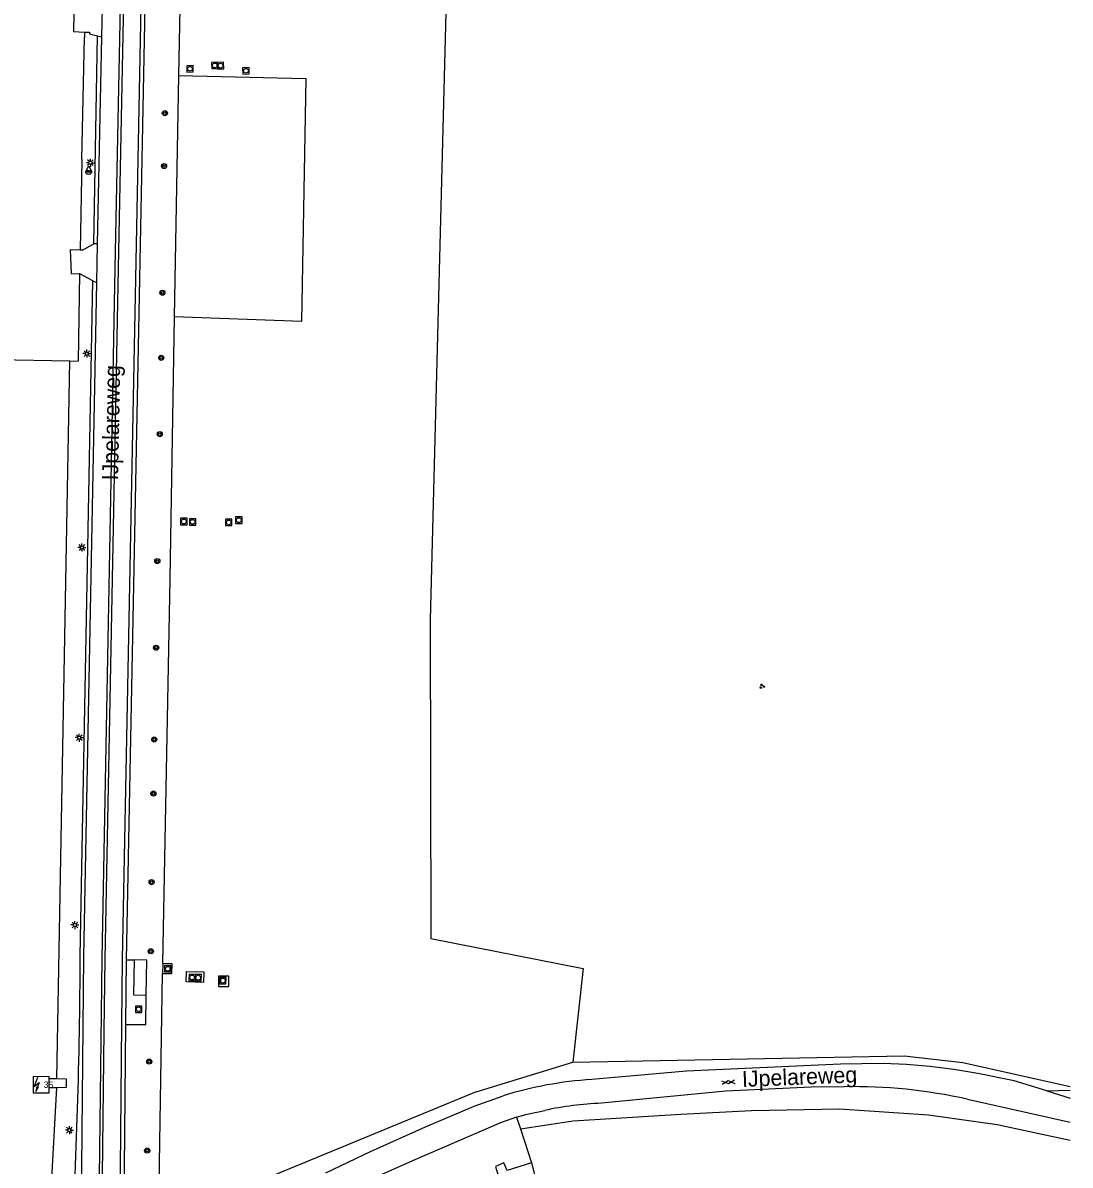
# Model space of a CAD drawing. Extents: x 130998 to 133001, y 398999 to 403002.
# Drawn here: x 132836.2 to 133000, y 400377.1 to 400555.7 of the extents above; entities that cross this region are included whole.
import ezdxf

# ---------------------------------------------------------------- set-up
doc = ezdxf.new("R2010")
doc.units = 0
for name, color, linetype in [('gg-afsc-draadraster', 7, 'Continuous'), ('gg-afsc-hekwerk', 7, 'Continuous'), ('gg-anno-huisnummerreeks BGT', 7, 'Continuous'), ('gg-anno-openbare ruimte label', 7, 'Continuous'), ('gg-bbg-hoofdgebouw', 7, 'Continuous'), ('gg-knt-bronhoudergrens', 7, 'Continuous'), ('gg-knt-onverhard', 7, 'Continuous'), ('gg-knt-verharding', 7, 'Continuous'), ('gg-knt-verharding nz', 7, 'Continuous'), ('gg-kwrk-betonelement', 7, 'Continuous'), ('gt-grn-groengrens', 7, 'Continuous'), ('gt-grn-vlakafsluiter', 7, 'Continuous'), ('gt-symb-boom', 7, 'Continuous'), ('gt-symb-brandkraan', 7, 'Continuous'), ('gt-symb-gesloten verharding', 7, 'Continuous'), ('gt-symb-groenvak', 7, 'Continuous'), ('gt-symb-lichtmast', 7, 'Continuous'), ('gt-symb-rioolschacht', 7, 'Continuous'), ('gt-symb-trafo symbool', 7, 'Continuous'), ('gt-symb-waterafsluiter', 7, 'Continuous')]:
    doc.layers.add(name, color=color, linetype=linetype)

# ---------------------------------------------------------------- blocks, each defined once
blk = doc.blocks.new('gt0-GESVH1')
at = {"layer": 'gt-symb-gesloten verharding'}
for p, q in [((-0.99, -0.26), (0.01, 0.24)), ((0.01, -0.26), (-0.99, 0.24)), ((0.01, 0.24), (1.01, -0.26)), ((1.01, 0.24), (0.01, -0.26))]:
    blk.add_line(p, q, dxfattribs=at)
blk = doc.blocks.new('gt0-GRVAK')
at = {"layer": 'gt-symb-groenvak'}
for p, q in [((-0.11, 0.19), (-0.23, 0.24)), ((-0.18, 0.15), (0.09, 0.15)), ((-0.09, 0.21), (-0.16, 0.32)), ((-0.05, 0.21), (-0.05, 0.39)), ((0, 0.21), (0.06, 0.32)), ((0.01, 0.19), (0.13, 0.24)), ((0.26, -0.05), (0.2, 0.06)), ((0.3, -0.05), (0.3, 0.13)), ((0.35, -0.05), (0.41, 0.06)), ((-0.24, -0.23), (-0.36, -0.18)), ((-0.32, -0.26), (-0.05, -0.26)), ((-0.23, -0.21), (-0.29, -0.09)), ((-0.18, -0.2), (-0.18, -0.02)), ((-0.14, -0.21), (-0.07, -0.09)), ((-0.12, -0.23), (0, -0.18)), ((0.24, -0.07), (0.12, -0.02)), ((0.17, -0.11), (0.44, -0.11)), ((0.37, -0.07), (0.49, -0.02))]:
    blk.add_line(p, q, dxfattribs=at)
blk = doc.blocks.new('gt0-BOOM')
at = {"layer": 'gt-symb-boom'}
for radius in [0.4, 0.2]:
    blk.add_circle((0, 0), radius, dxfattribs=at)
blk = doc.blocks.new('gt0-RS')
at = {"layer": 'gt-symb-rioolschacht'}
blk.add_lwpolyline([(-0.5, -0.5), (0.5, -0.5), (0.5, 0.5), (-0.5, 0.5)], close=True, dxfattribs=at)
blk.add_circle((0, 0), 0.375, dxfattribs=at)
blk = doc.blocks.new('gt0-LMAST')
at = {"layer": 'gt-symb-lichtmast'}
for p, q in [((-0.18, 0.17), (-0.45, 0.44)), ((-0.01, 0.25), (-0.01, 0.62)), ((0.17, 0.17), (0.44, 0.44)), ((-0.26, 0), (-0.63, 0)), ((-0.18, -0.18), (-0.45, -0.45)), ((-0.01, -0.25), (-0.01, -0.63)), ((0.44, -0.45), (0.17, -0.18)), ((0.24, 0), (0.62, 0))]:
    blk.add_line(p, q, dxfattribs=at)
blk.add_circle((-0.01, 0), 0.25, dxfattribs=at)
blk = doc.blocks.new('gt0-HSP')
at = {"layer": 'gt-symb-trafo symbool'}
for points in [[(0.77, 0.75), (-0.53, 0), (0.47, 0), (-0.83, -0.75)], [(-0.22, -0.24), (-0.83, -0.75), (-0.08, -0.48)]]:
    blk.add_lwpolyline(points, dxfattribs=at)
blk = doc.blocks.new('gt0-BR')
at = {"layer": 'gt-symb-brandkraan'}
for centre, radius, start, end in [((-0.24, 0), 0.206, 107.5669, 252.4331), ((0.6, -2.66), 3, 106.892, 107.5669), ((0, -0.69), 0.938, 73.108, 106.892), ((-0.6, -2.66), 3, 72.4331, 73.108), ((0.24, 0), 0.206, 287.567, 72.4331), ((0.6, 2.66), 3, 252.4331, 253.108), ((0, 0.69), 0.938, 253.108, 286.8921), ((-0.6, 2.66), 3, 286.8921, 287.567)]:
    blk.add_arc(centre, radius, start, end, dxfattribs=at)
blk = doc.blocks.new('gt0-WAFSL')
at = {"layer": 'gt-symb-waterafsluiter'}
for p, q in [((-0.5, -0.33), (0, 0.67)), ((0, 0.67), (0.5, -0.33)), ((0.5, -0.33), (-0.5, -0.33))]:
    blk.add_line(p, q, dxfattribs=at)

msp = doc.modelspace()

# ---------------------------------------------------------------- linework, layer by layer
at = {"layer": 'gg-afsc-draadraster'}
for p, q in [((132860.64, 400547.42), (132860.82, 400557.93)), ((132845.48, 400534.32), (132845.88, 400553.39)), ((132859.98, 400509.68), (132860.64, 400547.42))]:
    msp.add_line(p, q, dxfattribs=at)
for points in [[(132858.12, 400408.65), (132859.27, 400468.72), (132859.98, 400509.68)], [(132907.12, 400388.52), (132874.67, 400375.16), (132861.52, 400370.34), (132857.48, 400370.77), (132858.07, 400407)]]:
    msp.add_lwpolyline(points, dxfattribs=at)
at = {"layer": 'gg-afsc-hekwerk'}
for p, q in [((132845.48, 400534.32), (132845.2, 400520.13)), ((132845.1, 400516.41), (132844.9, 400502.79))]:
    msp.add_line(p, q, dxfattribs=at)
msp.add_lwpolyline([(132902.4, 400557.25), (132899.95, 400462.35), (132900.03, 400412.53)], dxfattribs=at)
at = {"layer": 'gg-bbg-hoofdgebouw'}
msp.add_line((132840.35, 400389.2), (132840.36, 400390.57), dxfattribs=at)
msp.add_lwpolyline([(132840.36, 400390.57), (132840.36, 400390.9), (132837.85, 400390.91), (132837.84, 400388.4), (132840.35, 400388.39), (132840.35, 400389.2)], dxfattribs=at)
at = {"layer": 'gg-knt-bronhoudergrens'}
for points in [[(132860.64, 400547.42), (132880.47, 400546.94), (132879.81, 400508.98), (132859.98, 400509.68)], [(132900.03, 400412.53), (132923.86, 400407.83), (132922.25, 400393.18)], [(132914.04, 400382.73), (132922.29, 400383.99), (132939.12, 400385.05), (132950.17, 400385.62), (132963.96, 400385.89), (132977.83, 400384.95), (132988.61, 400383.41), (133000, 400380.97)], [(132915.79, 400377.45), (132920.93, 400357.28), (132939.1, 400362.28), (132944.9, 400338.71), (132925.75, 400327.31)]]:
    msp.add_lwpolyline(points, dxfattribs=at)
at = {"layer": 'gg-knt-onverhard'}
msp.add_line((132996.36, 400388.68), (133000, 400388.79), dxfattribs=at)
at = {"layer": 'gg-knt-verharding'}
for p, q in [((132848.58, 400553.49), (132848.68, 400558.04)), ((132847.34, 400521.1), (132847.93, 400553.64)), ((132847.91, 400521.11), (132848.58, 400553.49)), ((132847.93, 400553.64), (132848.58, 400553.49)), ((132843.65, 400520.15), (132843.82, 400516.47)), ((132845.2, 400520.13), (132843.65, 400520.15)), ((132847.91, 400521.11), (132847.34, 400521.1)), ((132847.82, 400515.05), (132847.91, 400521.11)), ((132843.82, 400516.47), (132845.1, 400516.41)), ((132845.21, 400409.73), (132847.21, 400515.35)), ((132847.21, 400515.35), (132847.82, 400515.05)), ((132852.33, 400399.05), (132852.44, 400409.17)), ((132852.44, 400409.17), (132853.65, 400409.17)), ((132841.54, 400390.56), (132840.36, 400390.57)), ((132840.35, 400389.2), (132841.53, 400389.22)), ((132996.36, 400388.68), (133000, 400387.56)), ((132983.93, 400387.38), (133000, 400383.77)), ((132913.42, 400384.57), (132914.04, 400382.73)), ((132914.04, 400382.73), (132915.79, 400377.45))]:
    msp.add_line(p, q, dxfattribs=at)
for points in [[(132851.46, 400370.9), (132851.46, 400370.93), (132851.72, 400399.2), (132851.83, 400409.22), (132854.76, 400558.27), (132856.76, 400656.07)], [(132852.44, 400409.17), (132855.36, 400558.26), (132857.33, 400656.07)], [(132846.04, 400557.11), (132844.2, 400557.15), (132844.14, 400554.33), (132845.9, 400554.22)], [(132845.9, 400554.22), (132846.64, 400554.22), (132846.64, 400553.92), (132847.93, 400553.64)], [(132847.34, 400521.1), (132845.61, 400520.12), (132845.2, 400520.13)], [(132847.21, 400515.35), (132845.15, 400516.41), (132845.1, 400516.41)], [(132844.77, 400370.89), (132844.8, 400371.18), (132845.39, 400371.24), (132845.8, 400409.64), (132847.82, 400515.05)], [(132852.33, 400399.05), (132855.47, 400399.05), (132855.52, 400403.64)], [(132856.68, 400366.15), (132855.51, 400366.45), (132854.4, 400366.82), (132853.97, 400367.02), (132853.59, 400367.24), (132853.12, 400367.6), (132852.87, 400367.84), (132852.68, 400368.09), (132852.46, 400368.46), (132852.3, 400368.82), (132852.11, 400369.4), (132852.09, 400370.95), (132852.33, 400399.05)], [(132996.36, 400388.68), (132991.22, 400390.26), (132985.58, 400391.42), (132981.83, 400392.01), (132978.06, 400392.49), (132974.4, 400392.8), (132970.74, 400392.98), (132964.08, 400392.86), (132939.99, 400391.75), (132925.2, 400390.46)], [(132841.53, 400389.22), (132843.09, 400389.25), (132843.08, 400390.54), (132841.54, 400390.56)], [(132883.6, 400375.88), (132890.59, 400379.22), (132899.18, 400383.05), (132906.82, 400386.3), (132911.33, 400387.92)], [(132964.65, 400389.33), (132959.5, 400389.29), (132946.16, 400388.66), (132926.7, 400386.75)], [(132913.42, 400384.57), (132910.93, 400383.7), (132897.18, 400377.75), (132885.25, 400372.43)], [(132913.42, 400384.57), (132914.15, 400384.8), (132915.09, 400385.03), (132917.85, 400385.64)], [(132915.79, 400377.45), (132911.98, 400376.26), (132911.46, 400377.45), (132910.14, 400376.89), (132911.98, 400370.76)]]:
    msp.add_lwpolyline(points, dxfattribs=at)
for centre, radius, start, end in [((132011.1, 400411.9), 834.11, 356.58308, 359.85087), ((132928.8, 400331.6), 58.97, 93.5023, 107.2389), ((132966.15, 400308.33), 81.02, 77.3295, 91.0669), ((132928.6, 400335.8), 50.98, 92.1394, 102.1744)]:
    msp.add_arc(centre, radius, start, end, dxfattribs=at)
at = {"layer": 'gg-knt-verharding nz'}
for points in [[(132853.47, 400658.22), (132850.65, 400517.33), (132848.6, 400409.37), (132848.13, 400370.9)], [(132848.66, 400370.9), (132848.97, 400398.08), (132849.12, 400409.3), (132851.19, 400517.31), (132853.99, 400658.21)]]:
    msp.add_lwpolyline(points, dxfattribs=at)
at = {"layer": 'gg-kwrk-betonelement'}
msp.add_line((132858.12, 400408.65), (132858.07, 400407), dxfattribs=at)
for points in [[(132853.65, 400409.17), (132853.54, 400403.68), (132855.52, 400403.64)], [(132855.52, 400403.64), (132855.64, 400409.12), (132853.65, 400409.17)], [(132858.12, 400408.65), (132859.52, 400408.6), (132859.47, 400406.96), (132858.07, 400407)], [(132864.49, 400405.65), (132861.8, 400405.74), (132861.84, 400407.37), (132864.53, 400407.28), (132864.49, 400405.65)], [(132866.85, 400405.02), (132868.45, 400405), (132868.43, 400406.6), (132866.84, 400406.62), (132866.85, 400405.02)]]:
    msp.add_lwpolyline(points, dxfattribs=at)
at = {"layer": 'gt-grn-groengrens'}
for p, q in [((132829.76, 400503.06), (132843.57, 400502.82)), ((132841.54, 400390.56), (132843.57, 400502.82)), ((132843.57, 400502.82), (132844.9, 400502.79)), ((132907.12, 400388.52), (132922.25, 400393.18)), ((132841.53, 400389.22), (132839.83, 400358.63))]:
    msp.add_line(p, q, dxfattribs=at)
msp.add_lwpolyline([(132922.25, 400393.18), (132974.07, 400394.17), (132983.21, 400393.14), (133000, 400389.38)], dxfattribs=at)
at = {"layer": 'gt-grn-vlakafsluiter'}
msp.add_line((132845.9, 400554.22), (132845.88, 400553.39), dxfattribs=at)

# ---------------------------------------------------------------- block references
at = {"layer": 'gt-symb-boom'}
for p in [(132858.45, 400541.54), (132858.32, 400533.27), (132858.06, 400513.46), (132857.88, 400503.29), (132857.65, 400491.36), (132857.27, 400471.51), (132857.08, 400457.97), (132856.79, 400443.62), (132856.65, 400435.17), (132856.37, 400421.32), (132856.25, 400410.52), (132856.01, 400393.27), (132855.69, 400379.36)]:
    msp.add_blockref('gt0-BOOM', p, dxfattribs=at)
at = {"layer": 'gt-symb-brandkraan'}
msp.add_blockref('gt0-BR', (132846.5, 400532.27), dxfattribs=at)
at = {"layer": 'gt-symb-gesloten verharding', "rotation": 3.9550376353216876}
msp.add_blockref('gt0-GESVH1', (132946.54, 400390.05), dxfattribs=at)
at = {"layer": 'gt-symb-groenvak'}
msp.add_blockref('gt0-GRVAK', (132951.82, 400451.94), dxfattribs=at)
at = {"layer": 'gt-symb-lichtmast'}
for p in [(132846.82, 400533.79), (132846.26, 400503.95), (132845.49, 400473.64), (132845.06, 400443.91), (132844.39, 400414.62), (132843.54, 400382.55)]:
    msp.add_blockref('gt0-LMAST', p, dxfattribs=at)
at = {"layer": 'gt-symb-rioolschacht'}
for p, rotation in [((132862.38, 400548.48), -87.70709950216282), ((132866.25, 400548.99), -87.70709949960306), ((132867.15, 400548.97), -87.70709950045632), ((132871.13, 400548.17), -87.707099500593), ((132862.71, 400406.41), -1.7183580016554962), ((132863.65, 400406.38), -1.7183580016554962), ((132867.52, 400405.92), 88.33888795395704)]:
    msp.add_blockref('gt0-RS', p, dxfattribs=dict(at, rotation=rotation))
for p in [(132861.41, 400477.7), (132862.79, 400477.64), (132868.44, 400477.56), (132870.01, 400477.91), (132858.9, 400407.78), (132854.35, 400401.44)]:
    msp.add_blockref('gt0-RS', p, dxfattribs=at)
at = {"layer": 'gt-symb-trafo symbool', "rotation": 40.905726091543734}
msp.add_blockref('gt0-HSP', (132838.42, 400389.71), dxfattribs=at)
at = {"layer": 'gt-symb-waterafsluiter'}
msp.add_blockref('gt0-WAFSL', (132846.55, 400532.62), dxfattribs=at)

# ---------------------------------------------------------------- texts
at = {"layer": 'gg-anno-huisnummerreeks BGT'}
msp.add_text('35', height=1, rotation=359.8, dxfattribs=at).set_placement((132839.5, 400389.15))
at = {"layer": 'gg-anno-openbare ruimte label'}
for rotation, p in [(88.9, (132851.13, 400484.11)), (2.3, (132948.73, 400389.29))]:
    msp.add_text('IJpelareweg', height=2.5, rotation=rotation, dxfattribs=at).set_placement(p)

doc.saveas('drawing.dxf')
